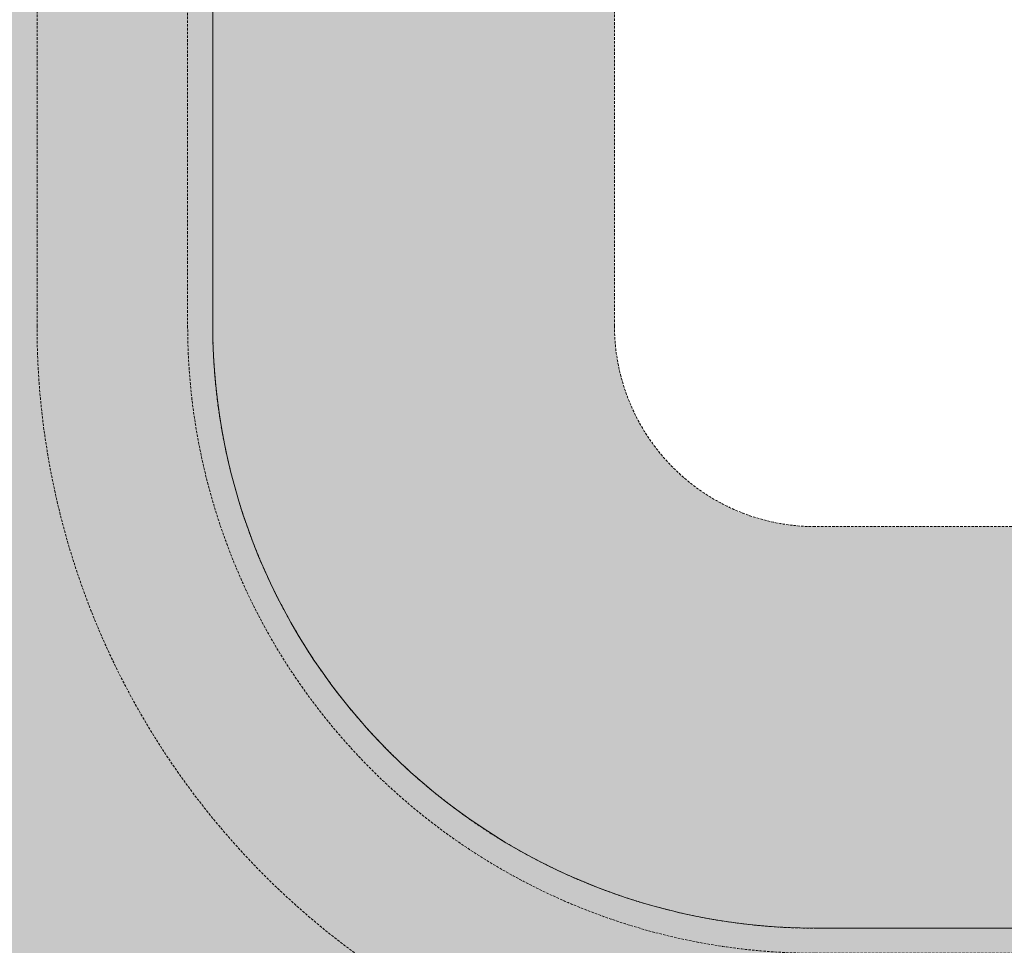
# Model space of a CAD drawing. Header units: millimetres. Extents: x 31882 to 271790, y -35693 to 24917.
# Tile 278 of 524: x 118968 to 119964, y 10429 to 11366. Entities that reach past the tile are written whole.
import ezdxf

# ---------------------------------------------------------------- set-up
doc = ezdxf.new("R2010")
doc.units = ezdxf.units.MM
doc.header["$MEASUREMENT"] = 0
doc.linetypes.add('( Dashed )', pattern=[0.75, 0.5, -0.25])
doc.layers.add('Grey', color=8, linetype='Continuous', lineweight=9)

# ---------------------------------------------------------------- blocks, each defined once
blk = doc.blocks.new('r4ttwt')
at = {"layer": 'Grey', "ltscale": 0.25}
h = blk.add_hatch(color=255, dxfattribs=at)
h.dxf.hatch_style = 1
edge = h.paths.add_edge_path()
edge.add_line((1719056.187, -78756.588), (1718972.187, -78756.588))
edge.add_arc((1718972.187, -78798.588), 42, 90, 180)
edge.add_line((1718930.187, -78798.588), (1718930.187, -78948.16))
edge.add_arc((1718972.187, -78948.16), 42, 180, 270)
edge.add_line((1718972.187, -78990.16), (1719002.187, -78990.16))
edge.add_line((1719002.187, -78990.16), (1719002.187, -78972.16))
edge.add_line((1719002.187, -78972.16), (1718972.187, -78972.16))
edge.add_arc((1718972.187, -78948.16), 24, 180, 270, ccw=False)
edge.add_line((1718948.187, -78948.16), (1718948.187, -78798.588))
edge.add_arc((1718972.187, -78798.588), 24, 90, 180, ccw=False)
edge.add_line((1718972.187, -78774.588), (1719056.187, -78774.588))
edge.add_line((1719056.187, -78774.588), (1719056.187, -78756.588))
h = blk.add_hatch(color=209, dxfattribs=at)
h.dxf.hatch_style = 1
edge = h.paths.add_edge_path()
edge.add_line((1719183.861, -78972.16), (1719183.861, -78956.16))
edge.add_line((1719183.861, -78956.16), (1718972.187, -78956.16))
edge.add_arc((1718972.187, -78948.16), 8, 180, 270, ccw=False)
edge.add_line((1718964.187, -78948.16), (1718964.187, -78798.588))
edge.add_arc((1718972.187, -78798.588), 8, 90, 180, ccw=False)
edge.add_line((1718972.187, -78790.588), (1719008.187, -78790.588))
edge.add_line((1719008.187, -78790.588), (1719008.187, -78774.588))
edge.add_line((1719008.187, -78774.588), (1718972.187, -78774.588))
edge.add_arc((1718972.187, -78798.588), 24, 90, 180)
edge.add_line((1718948.187, -78798.588), (1718948.187, -78948.16))
edge.add_arc((1718972.187, -78948.16), 24, 180, 270)
edge.add_line((1718972.187, -78972.16), (1719183.861, -78972.16))
at = {"layer": 'Grey', "color": 14, "ltscale": 0.25}
blk.add_lwpolyline([(1719056.187, -78756.588), (1718972.187, -78756.588, 0.414214), (1718930.187, -78798.588), (1718930.187, -78948.16, 0.414214), (1718972.187, -78990.16), (1719002.187, -78990.16), (1719002.187, -78972.16), (1718972.187, -78972.16, -0.414214), (1718948.187, -78948.16), (1718948.187, -78798.588, -0.414214), (1718972.187, -78774.588), (1719056.187, -78774.588)], format="xyb", close=True, dxfattribs=at)
at = {"layer": 'Grey', "linetype": '( Dashed )', "ltscale": 0.2}
blk.add_lwpolyline([(1719056.187, -78773.588), (1718972.187, -78773.588, 0.414214), (1718947.187, -78798.588), (1718947.187, -78948.16, 0.414214), (1718972.187, -78973.16), (1719002.187, -78973.16), (1719002.187, -78979.16), (1718972.187, -78979.16, -0.414214), (1718941.187, -78948.16), (1718941.187, -78798.588, -0.414214), (1718972.187, -78767.588), (1719056.187, -78767.588)], format="xyb", close=True, dxfattribs=at)
at = {"layer": 'Grey', "color": 14, "linetype": '( Dashed )', "ltscale": 0.2}
blk.add_lwpolyline([(1719183.861, -78972.16), (1719183.861, -78956.16), (1718972.187, -78956.16, -0.414214), (1718964.187, -78948.16), (1718964.187, -78798.588, -0.414214), (1718972.187, -78790.588), (1719008.187, -78790.588), (1719008.187, -78774.588), (1718972.187, -78774.588, 0.414214), (1718948.187, -78798.588), (1718948.187, -78948.16, 0.414214), (1718972.187, -78972.16)], format="xyb", close=True, dxfattribs=at)

msp = doc.modelspace()

# ---------------------------------------------------------------- block references
at = {"xscale": 25.4, "yscale": 25.4, "zscale": 25.4}
msp.add_blockref('r4ttwt', (-43542120.31, 2016339.28), dxfattribs=at)

doc.saveas('drawing.dxf')
